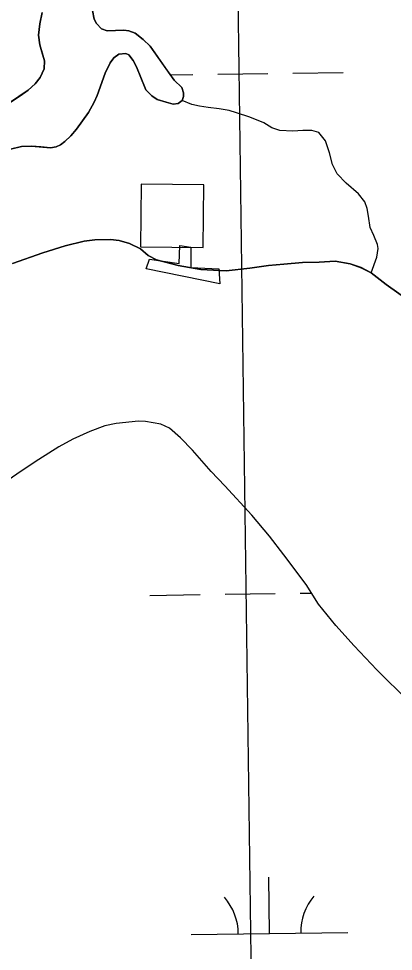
# Model space of a CAD drawing. Extents: x 3767014 to 3805179, y 361544 to 387384.
# Drawn here: x 3779023 to 3779262, y 369446 to 370042 of the extents above; entities that cross this region are included whole.
import ezdxf

# ---------------------------------------------------------------- set-up
doc = ezdxf.new("R2010")
doc.units = 0
for name, color, linetype in [('V-BLDG-OTLN', 7, 'Continuous'), ('V-CHAN-DOCK', 7, 'Continuous'), ('V-GRID-MAJR', 7, 'Continuous'), ('V-TOPO-SHOR', 7, 'Continuous'), ('V-WETL-SWMP', 7, 'Continuous')]:
    doc.layers.add(name, color=color, linetype=linetype)

msp = doc.modelspace()

# ---------------------------------------------------------------- linework, layer by layer
at = {"layer": 'V-BLDG-OTLN'}
msp.add_lwpolyline([(3779100.589, 369896.083), (3779140.587, 369895.603), (3779141.066, 369935.6), (3779101.069, 369936.08)], close=True, dxfattribs=at)
at = {"layer": 'V-CHAN-DOCK'}
msp.add_lwpolyline([(3779132.774, 369895.836), (3779132.706, 369882.768), (3779150.571, 369881.943), (3779151.196, 369872.5), (3779104.352, 369881.972), (3779106.344, 369888.163), (3779125.233, 369885.316), (3779125.729, 369896.834), (3779132.774, 369895.836)], dxfattribs=at)
at = {"layer": 'V-GRID-MAJR'}
msp.add_spline([(3779203.688, 367075.819), (3779120.863, 373133.445), (3779038.002, 379193.674), (3778955.14, 385253.903), (3778955.104, 385256.504)], degree=3, dxfattribs=at)
at = {"layer": 'V-TOPO-SHOR'}
for points in [[(3779016.947, 369988.04), (3779023.765, 369992.699), (3779028.856, 369996.145), (3779033.442, 370000.262), (3779036.563, 370004.342), (3779039.061, 370009.871), (3779039.326, 370015.053), (3779037.622, 370020.773), (3779036.243, 370025.133), (3779035.6, 370031.463), (3779036.397, 370038.709), (3779037.88, 370045.873)], [(3779069.874, 370047.249), (3779071.086, 370041.615), (3779072.62, 370038.822), (3779075.731, 370035.481), (3779079.276, 370034.201), (3779089.911, 370034.562), (3779093.241, 370034.156), (3779097.278, 370032.79), (3779102.261, 370028.717), (3779106.861, 370024.338), (3779111.718, 370017.426), (3779116.578, 370010.418), (3779122.04, 370002.742), (3779126.945, 369997.884), (3779128.1, 369994.591), (3779128.16, 369992.25), (3779127.248, 369989.592), (3779124.66, 369987.673), (3779121.444, 369987.398), (3779116.922, 369988.556), (3779111.219, 369990.27), (3779107.839, 369992.627), (3779104.131, 369996.539), (3779100.395, 370005.429), (3779098.005, 370011.229), (3779095.857, 370015.278), (3779093.227, 370018.923), (3779091.353, 370019.659), (3779086.872, 370019.255), (3779083.513, 370016.828), (3779081.248, 370013.648), (3779078.09, 370007.125), (3779072.88, 369992.74)], [(3779072.88, 369992.74), (3779071.029, 369988.595), (3779067.48, 369982.061)], [(3779248, 369879.401), (3779251.562, 369889.353), (3779252.303, 369894.935), (3779251.947, 369897.467), (3779249.559, 369903.267), (3779247.382, 369908.387), (3779246.225, 369915.682), (3779245.42, 369920.642), (3779243.95, 369924.803), (3779239.915, 369929.979), (3779232.032, 369936.813), (3779226.32, 369942.725), (3779223.144, 369948.8), (3779221.305, 369956.076), (3779218.769, 369963.826), (3779214.44, 369969.188), (3779210.108, 369970.545), (3779204.251, 369970.498), (3779197.919, 369969.952), (3779189.606, 369970.429), (3779184.58, 369972.258), (3779179.425, 369975.45), (3779170.547, 369979.041), (3779161.984, 369981.855), (3779157.264, 369983.202), (3779150.794, 369984.216), (3779143.835, 369985.215), (3779138.349, 369986.055), (3779133.343, 369987.005), (3779127.248, 369989.592)], [(3779067.48, 369982.061), (3779059.838, 369971.23), (3779056.134, 369967.037), (3779052.22, 369963.425), (3779049.539, 369961.211), (3779046.836, 369960.07), (3779043.237, 369959.394), (3779037.075, 369959.927), (3779031.105, 369960.461), (3779024.568, 369960.203), (3779017.58, 369958.468)], [(3779018.921, 369885.386), (3779038.349, 369892.171), (3779052.494, 369896.787), (3779064.647, 369899.611), (3779071.514, 369900.459), (3779081.496, 369900.803), (3779087.042, 369900.164)], [(3779087.042, 369900.164), (3779093.684, 369898.29), (3779100.657, 369894.776), (3779105.419, 369890.528), (3779110.825, 369887.655), (3779124.588, 369884.21), (3779139.104, 369881.658), (3779155.326, 369880.798), (3779170.42, 369882.336), (3779182.403, 369884.183), (3779192.086, 369884.908), (3779203.991, 369885.977), (3779214.749, 369886.342), (3779224.924, 369886.883), (3779234.566, 369885.277), (3779241.517, 369882.733), (3779248, 369879.401), (3779257.403, 369871.873), (3779275.268, 369859.413)], [(3779271.839, 369605.467), (3779251.455, 369625.625), (3779237.013, 369640.885), (3779225.436, 369653.986), (3779214.333, 369667.585), (3779206.359, 369680.192), (3779192.215, 369699.05), (3779182.899, 369710.945), (3779171.799, 369724.446), (3779154.458, 369743.127), (3779145.793, 369752.323), (3779133.81, 369766.094), (3779126.247, 369773.86), (3779119.112, 369779.989), (3779113.613, 369782.666), (3779103.77, 369784.46), (3779099.303, 369784.642), (3779084.986, 369783.125), (3779077.75, 369781.491), (3779068.233, 369777.958), (3779057.391, 369773.131), (3779048.495, 369768.06), (3779035.697, 369759.984), (3779025.1, 369753.029), (3779015.563, 369746.392)]]:
    msp.add_lwpolyline(points, dxfattribs=at)
at = {"layer": 'V-WETL-SWMP'}
for p, q in [((3779198.006, 370007.162), (3779230.003, 370007.606)), ((3779119.7, 370006.074), (3779134.012, 370006.273)), ((3779150.011, 370006.495), (3779182.008, 370006.939)), ((3779077.75, 369781.49), (3779068.234, 369777.957)), ((3779084.985, 369783.124), (3779077.75, 369781.49)), ((3779099.304, 369784.642), (3779084.985, 369783.124)), ((3779103.771, 369784.461), (3779099.304, 369784.642)), ((3779113.613, 369782.667), (3779103.771, 369784.461)), ((3779119.111, 369779.99), (3779113.613, 369782.667)), ((3779068.234, 369777.957), (3779057.391, 369773.13)), ((3779126.247, 369773.86), (3779119.111, 369779.99)), ((3779057.391, 369773.13), (3779048.495, 369768.06)), ((3779133.811, 369766.093), (3779126.247, 369773.86)), ((3779048.495, 369768.06), (3779035.696, 369759.984)), ((3779145.792, 369752.323), (3779133.811, 369766.093)), ((3779035.696, 369759.984), (3779025.1, 369753.029)), ((3779025.1, 369753.029), (3779015.563, 369746.391)), ((3779154.458, 369743.128), (3779145.792, 369752.323)), ((3779171.798, 369724.446), (3779154.458, 369743.128)), ((3779182.899, 369710.945), (3779171.798, 369724.446)), ((3779192.215, 369699.05), (3779182.899, 369710.945)), ((3779206.358, 369680.192), (3779192.215, 369699.05)), ((3779214.333, 369667.584), (3779206.358, 369680.192)), ((3779106.636, 369673.185), (3779138.633, 369673.63)), ((3779154.632, 369673.852), (3779186.628, 369674.296)), ((3779202.627, 369674.519), (3779209.883, 369674.619)), ((3779225.436, 369653.987), (3779214.333, 369667.584)), ((3779237.012, 369640.886), (3779225.436, 369653.987)), ((3779251.455, 369625.625), (3779237.012, 369640.886)), ((3779271.839, 369605.466), (3779251.455, 369625.625)), ((3779183.055, 369456.983), (3779182.555, 369492.979)), ((3779133.059, 369456.288), (3779233.05, 369457.677))]:
    msp.add_line(p, q, dxfattribs=at)
for points in [[(3779037.88, 370045.873), (3779036.397, 370038.709), (3779035.6, 370031.463), (3779036.244, 370025.132), (3779039.325, 370015.053), (3779039.062, 370009.872), (3779036.563, 370004.342), (3779033.441, 370000.261), (3779028.856, 369996.145), (3779016.948, 369988.039)], [(3779017.581, 369958.468), (3779024.568, 369960.203), (3779031.104, 369960.462), (3779043.238, 369959.395), (3779046.835, 369960.07), (3779049.54, 369961.211), (3779052.22, 369963.425), (3779056.134, 369967.037), (3779059.839, 369971.229), (3779067.48, 369982.061), (3779071.029, 369988.594), (3779072.88, 369992.74), (3779078.09, 370007.125), (3779081.249, 370013.648), (3779083.514, 370016.828), (3779086.872, 370019.255), (3779091.354, 370019.658), (3779093.227, 370018.923), (3779095.856, 370015.278), (3779098.006, 370011.23), (3779104.13, 369996.539), (3779107.84, 369992.627), (3779111.218, 369990.27), (3779116.923, 369988.555), (3779121.444, 369987.398), (3779124.659, 369987.672), (3779127.248, 369989.591), (3779128.159, 369992.25), (3779128.101, 369994.592), (3779126.946, 369997.884), (3779122.041, 370002.743), (3779106.861, 370024.338), (3779102.261, 370028.716), (3779097.278, 370032.791), (3779093.241, 370034.156), (3779089.911, 370034.562), (3779079.277, 370034.202), (3779075.73, 370035.481), (3779072.621, 370038.822), (3779071.087, 370041.616), (3779069.874, 370047.249)], [(3779275.267, 369859.413), (3779257.402, 369871.873), (3779248, 369879.402), (3779241.516, 369882.734), (3779234.566, 369885.278), (3779224.923, 369886.883), (3779214.75, 369886.341), (3779203.992, 369885.978), (3779192.087, 369884.908), (3779182.404, 369884.184), (3779170.421, 369882.336), (3779155.326, 369880.799), (3779139.105, 369881.659), (3779124.588, 369884.211), (3779110.826, 369887.654), (3779105.419, 369890.528), (3779100.658, 369894.776), (3779093.684, 369898.29), (3779087.042, 369900.163), (3779081.497, 369900.802), (3779071.514, 369900.458), (3779064.647, 369899.61), (3779052.494, 369896.787), (3779038.349, 369892.17), (3779018.921, 369885.385)]]:
    msp.add_lwpolyline(points, dxfattribs=at)
for centre, start, end in [((3779127.81, 369456.69), 0.024037, 41.567696), ((3779238.286, 369458.225), 140.024034, 181.567693)]:
    msp.add_arc(centre, 35.246, start, end, dxfattribs=at)

doc.saveas('drawing.dxf')
